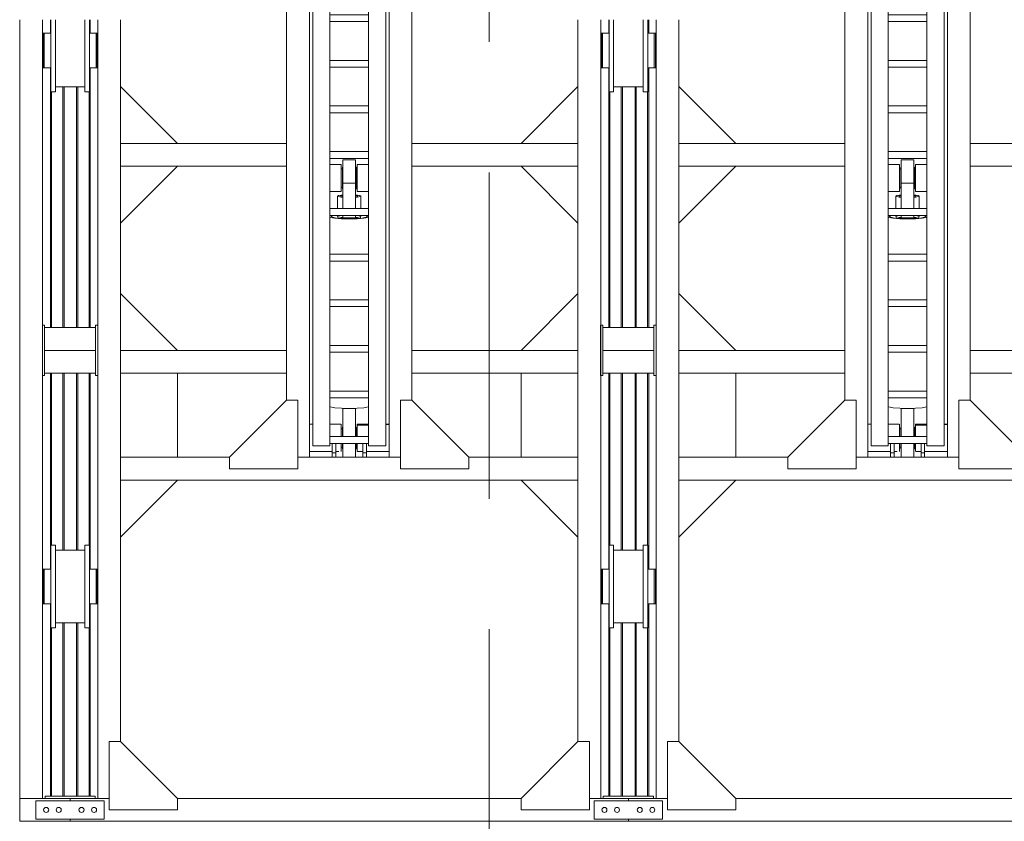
# Model space of a CAD drawing. Header units: millimetres. Extents: x 53746 to 116821, y -810352 to -765802.
# Tile 274 of 347: x 91167 to 95487, y -780717 to -777202. Entities that reach past the tile are written whole.
import ezdxf

# ---------------------------------------------------------------- set-up
doc = ezdxf.new("R2010")
doc.units = ezdxf.units.MM
doc.header["$MEASUREMENT"] = 0
doc.linetypes.add('DGN Style 3', pattern=[2002.806, 1430.575714, -572.230286])
for name, color, linetype, lineweight in [('Main Cradle Rails', 7, 'Continuous', 0), ('Side Cradle Hydraulic Arm Support', 7, 'Continuous', 0), ('Side Cradle Stbd', 7, 'Continuous', 0), ('Side Slip Rails', 7, 'Continuous', 0)]:
    doc.layers.add(name, color=color, linetype=linetype, lineweight=lineweight)

# ---------------------------------------------------------------- blocks, each defined once
blk = doc.blocks.new('*U79')
at = {"layer": 'Side Cradle Hydraulic Arm Support', "color": 7, "linetype": 'Continuous', "lineweight": 0}
for p, q in [((-175, -1059.4), (-175, 1359.5)), ((175, 1359.5), (175, -1059.4)), ((-175, 1202), (-170.2, 1202)), ((-160, 1182), (-169.7, 1182)), ((-160, 1181.8), (-169.7, 1181.8)), ((-169.7, 1181.8), (-160, 1181.8)), ((-160, 1192), (-160, 990.9)), ((-160, 1192), (-85, 1192)), ((-85, 1192), (-85, 990.9)), ((85, 990.9), (85, 1192)), ((85, 1192), (160, 1192)), ((160, 990.9), (160, 1192)), ((169.7, 1182), (160, 1181.9)), ((169.7, 1182), (160, 1182)), ((160, 1169.6), (160, 1169.6)), ((169.7, 1182), (169.7, 1182)), ((170.2, 1202), (175, 1202)), ((160, 1103.7), (160, 1142)), ((-275, 1109.5), (-275, 316.7)), ((-170.8, 1082), (-175, 1082)), ((-169.8, 1082), (-170.7, 1082)), ((-169.7, 1102), (-160, 1102)), ((-160, 1102), (-169.7, 1102)), ((-169.7, 1082), (-169.7, 1086.5)), ((-169.7, 1082), (-169.7, 1082)), ((160, 1102.1), (169.7, 1102.1)), ((169.7, 1102.1), (160, 1102.1)), ((169.7, 1102), (160, 1102)), ((169.7, 1082), (169.7, 1086.5)), ((169.7, 1082), (169.7, 1082)), ((170.7, 1082), (169.8, 1082)), ((175, 1082), (170.8, 1082)), ((275, 316.7), (275, 1109.5)), ((85, 1042), (-85, 1042)), ((-160, 990.9), (-160, -1009.4)), ((-160, 990.9), (-85, 990.9)), ((-85, 990.9), (-85, -1009.4)), ((85, -968.7), (85, 990.9)), ((160, 990.9), (85, 990.9)), ((160, 990.9), (160, -1009.4)), ((-160, 938.1), (-160, 938.1)), ((160, 938.1), (160, 938.1)), ((85, 881.3), (-85, 881.3)), ((-85, 851.3), (85, 851.3)), ((85, 681.3), (-85, 681.3)), ((-85, 651.3), (85, 651.3)), ((85, 481.3), (-85, 481.3)), ((-85, 451.3), (85, 451.3)), ((-1003.6, 316.7), (-275, 316.7)), ((-275, 216.7), (-275, 316.7)), ((-275, 316.7), (-275, 316.7)), ((1003.7, 316.7), (275, 316.7)), ((275, 216.7), (275, 316.7)), ((275, 316.7), (275, 316.7)), ((85, 281.3), (-85, 281.3)), ((-1003.6, 216.7), (-275, 216.7)), ((-275, 216.7), (-275, -809.4)), ((-85, 251.3), (85, 251.3)), ((275, 216.7), (275, 217.1)), ((1003.7, 216.7), (275, 216.7)), ((275, -809.4), (275, 216.7)), ((-35, 205.6), (-30, 205.6)), ((-27.5, 213.2), (-30, 213.2)), ((30, 213.2), (27.5, 213.2)), ((30, 205.6), (35, 205.6)), ((-27.5, 31.3), (-27.5, 142.1)), ((27.5, 142.1), (-27.5, 142.1)), ((27.5, 172.8), (27.5, 142.1)), ((27.5, 142.1), (27.5, 31.3)), ((-35, 106.1), (-85, 106)), ((-35, 106.1), (-35, 107.6)), ((-35, 107.6), (-35, 107.6)), ((-30, 117.9), (-27.5, 117.9)), ((27.5, 117.9), (30, 117.9)), ((35, 125.6), (30, 125.6)), ((-51, 31.3), (-51, 86.2)), ((51, 86.2), (51, 31.3)), ((85, 31.3), (-85, 31.3)), ((-85, 1.3), (85, 1.3)), ((-51, -3.2), (-51, 1.3)), ((-27.5, -9.4), (-27.5, 1.3)), ((27.5, 1.3), (27.5, -9.4)), ((51, 1.3), (51, -3.2)), ((-50, -3.8), (-50, -10.6)), ((-27.5, -9.4), (27.5, -9.4)), ((50, -10.6), (50, -3.8)), ((80, -3.2), (80, -3.2)), ((85, -168.7), (-85, -168.7)), ((-85, -198.7), (85, -198.7)), ((85, -368.7), (-85, -368.7)), ((-85, -398.7), (85, -398.7)), ((85, -568.7), (-85, -568.7)), ((-85, -598.7), (85, -598.7)), ((-275, -690.5), (-275, -690.5)), ((275, -690.5), (275, -690.5)), ((-85, -768.7), (85, -768.7)), ((85, -798.7), (-85, -798.7)), ((27.5, -845.4), (-27.5, -845.4)), ((83.1, -838.7), (85, -837.5)), ((-175, -914.4), (-160, -914.4)), ((-160, -915.8), (-175, -915.4)), ((-160, -919), (-160, -919)), ((-30, -934.4), (-35, -934.4)), ((-30, -934.5), (-35, -934.5)), ((-30, -934.5), (-35, -934.5)), ((-35, -934.5), (-30, -934.5)), ((-35, -934.5), (-30, -934.5)), ((-27.5, -927.1), (-30, -927.1)), ((30, -927.1), (27.5, -927.1)), ((35, -934.4), (30, -934.4)), ((35, -934.5), (30, -934.5)), ((30, -934.5), (35, -934.5)), ((30, -934.5), (35, -934.5)), ((85, -914.4), (37.5, -914.4)), ((175, -914.4), (160, -914.4)), ((160, -919), (160, -919)), ((85, -968.7), (-85, -968.7)), ((85, -968.7), (85, -998.7)), ((-175, -1034.4), (-75, -1034.4)), ((-160, -1009.4), (-85, -1009.4)), ((-85, -998.7), (85, -998.7)), ((-75, -998.7), (-75, -1039.4)), ((-59, -1039.4), (-59, -998.7)), ((-59, -1034.4), (-37.8, -1034.4)), ((-59, -1034.4), (-59, -1034.4)), ((-35.5, -1034.4), (-35, -1034.4)), ((-35, -1014.4), (-30, -1014.4)), ((-35, -1014.4), (-30, -1014.4)), ((-35, -1034.4), (-35, -1029.9)), ((-30, -1014.4), (-30, -1014.4)), ((-30, -1014.4), (-30, -1014.4)), ((-27.5, -1021.8), (-30, -1021.8)), ((30, -1021.8), (27.5, -1021.8)), ((30, -1014.4), (35, -1014.4)), ((35, -1014.4), (30, -1014.4)), ((30, -1014.4), (35, -1014.4)), ((35, -1029.9), (35, -1034.4)), ((35.8, -1034.4), (35, -1034.4)), ((59, -1034.4), (45.8, -1034.4)), ((59, -1039.4), (59, -998.7)), ((75, -998.7), (75, -1039.4)), ((175, -1034.4), (75, -1034.4)), ((85, -1009.4), (85, -998.7)), ((160, -1009.4), (85, -1009.4)), ((-525, -1059.4), (-1003.6, -1059.4)), ((225, -1059.4), (-225, -1059.4)), ((-175, -1059.4), (-175, -1059.4)), ((-75, -1039.4), (-75, -1059.4)), ((-75, -1039.4), (-59, -1039.4)), ((-59, -1059.4), (-75, -1059.4)), ((-59, -1059.4), (-59, -1039.4)), ((59, -1059.4), (59, -1039.4)), ((75, -1039.4), (59, -1039.4)), ((59, -1059.4), (75, -1059.4)), ((59, -1059.4), (59, -1059.4)), ((75, -1039.4), (75, -1059.4)), ((75, -1059.4), (75, -1059.4)), ((1003.7, -1059.4), (525, -1059.4)), ((1003.7, -1159.4), (-1003.6, -1159.4))]:
    blk.add_line(p, q, dxfattribs=at)
at = {"layer": 'Side Cradle Hydraulic Arm Support', "color": 7, "linetype": 'Continuous', "lineweight": 0, "extrusion": (0, 0, -1), "flags": 128}
for points in [[(248.5, 1409.5), (225, 1409.5), (225, 1109.5), (275, 1109.5), (520, 1354.5)], [(-248.5, 1409.5), (-225, 1409.5), (-225, 1109.5), (-275, 1109.5), (-520, 1354.5)], [(160, 1242), (-160, 1242), (-160, 1234.4), (-160, 1212.7), (-160, 1192)], [(160, 1192), (160, 1212.7), (160, 1234.4), (160, 1242)], [(169.8, 1202), (169.7, 1202), (169.7, 1197.4), (169.7, 1184.4), (169.7, 1164.9), (169.7, 1142), (169.7, 1119), (169.7, 1099.5), (169.7, 1086.5)], [(-169.7, 1086.5), (-169.7, 1099.5), (-169.7, 1119), (-169.7, 1142), (-169.7, 1164.9), (-169.7, 1184.4), (-169.7, 1197.4), (-169.7, 1202), (-169.8, 1202)], [(85, 225.1), (35, 225), (35, 217.5), (35, 202), (35, 181), (35, 157.6), (35, 135.5), (35, 117.9), (35, 113.6), (35, 107.6), (85, 106.6)], [(27.5, 142.1), (27.5, 172.8), (27.5, 202.4), (27.5, 226.5), (27.5, 241.6), (27.5, 245.4), (-27.5, 245.4), (-27.5, 241.6), (-27.5, 226.5), (-27.5, 202.4), (-27.5, 172.8)], [(-35, 107.6), (-35, 107.6), (-35, 117.9), (-35, 135.5), (-35, 157.6), (-35, 181), (-35, 202), (-35, 217.5), (-35, 225), (-85, 225)], [(30, 117.9), (30, 119.4), (30, 127.9), (30, 142.1), (30, 160), (30, 178.6), (30, 195.3), (30, 207.5), (30, 213.2), (30, 213.2)], [(-30, 117.9), (-30, 119.4), (-30, 127.9), (-30, 142.1), (-30, 160), (-30, 178.6), (-30, 195.3), (-30, 207.5), (-30, 213.2), (-30, 213.2)], [(27.5, 91.2), (36.1, 90.5), (47.1, 88.5), (51, 86.2), (47.1, 83.8), (36.1, 81.8), (27.5, 81.1)], [(38, 86.2), (35.1, 87.9), (27.5, 89.3)], [(-51, 86.2), (-47.1, 88.5), (-36.1, 90.5), (-27.5, 91.2)], [(-27.5, 89.3), (-35.1, 87.9), (-38, 86.2), (-35.1, 84.4), (-27.5, 83)], [(-85, 106.6), (-35, 107.6), (-35, 106.1), (-85, 106.1)], [(27.5, 83), (35.1, 84.4), (38, 86.2)], [(-27.5, 81.1), (-36.1, 81.8), (-47.1, 83.8), (-51, 86.2)], [(81.4, 1.3), (83.1, 1), (85, -0.2)], [(69.6, 1.3), (73.9, 0.5), (80, -3.2)], [(-80, -3.2), (-73.9, 0.5), (-69.6, 1.3)], [(-85, -0.2), (-83.1, 1), (-81.4, 1.3)], [(85, -6.3), (83.1, -7.4), (63.6, -10.9), (34.4, -13.3), (0, -14.1), (-34.4, -13.3), (-63.6, -10.9), (-83.1, -7.4), (-85, -6.2)], [(80, -3.2), (80, -3.2), (73.9, -6.9), (56.6, -10.1), (30.6, -12.2), (0, -12.9), (-30.6, -12.2), (-56.6, -10.1), (-73.9, -6.9), (-80, -3.2)], [(51, -3.2), (51, -3.2), (47.1, -5.6), (36.1, -7.6), (27.5, -8.3)], [(-27.5, -8.3), (-36.1, -7.6), (-47.1, -5.6), (-51, -3.2)], [(-275, -690.5), (-275, -690.5), (-275, -690.5)], [(525, -1109.4), (225, -1109.4), (225, -809.4), (275, -809.4), (525, -1059.4), (525, -1109.4)], [(-525, -1109.4), (-225, -1109.4), (-225, -809.4), (-275, -809.4), (-525, -1059.4), (-525, -1109.4)], [(85, -837.5), (83.1, -838.7), (63.6, -842.2), (34.4, -844.6), (0, -845.4), (-34.4, -844.6), (-63.6, -842.2), (-83.1, -838.7)], [(27.5, -844.8), (27.5, -845.4), (27.5, -968.7)], [(-27.5, -844.8), (-27.5, -844.8), (0, -845.4), (27.5, -844.8), (27.5, -844.8)], [(-27.5, -844.8), (-27.5, -845.4), (-27.5, -968.7)], [(175, -914.4), (175, -914.4), (175, -914.4)], [(85, -914.4), (35, -914.4), (35, -919), (85, -917.7)], [(85, -917.7), (35, -919), (35, -932), (35, -951.5), (35, -968.7)], [(30, -968.7), (30, -963.4), (30, -946.4), (30, -933.6), (30, -927.1), (30, -927.1)], [(-30, -968.7), (-30, -963.4), (-30, -946.4), (-30, -933.6), (-30, -927.1), (-30, -927.1)], [(-35.5, -914.4), (-35, -914.4), (-35, -919), (-35, -932), (-35, -951.5), (-35, -968.7)], [(35, -998.7), (35, -1016.9), (35, -1029.9)], [(30, -1021.8), (30, -1021.2), (30, -1013.4), (30, -999.7), (30, -998.7)], [(27.5, -998.7), (27.5, -1018.7), (27.5, -1045.3), (27.5, -1059.4)], [(-27.5, -998.7), (-27.5, -1018.7), (-27.5, -1045.3), (-27.5, -1059.4)], [(-30, -1021.8), (-30, -1021.2), (-30, -1013.4), (-30, -999.7), (-30, -998.7)], [(-35, -998.7), (-35, -1016.9), (-35, -1029.9)], [(-75, -1030.9), (-75, -1030.9), (-75, -1030.9)]]:
    blk.add_lwpolyline(points, dxfattribs=at)
at = {"layer": 'Side Cradle Stbd', "color": 7, "linetype": 'Continuous', "lineweight": 0}
for p, q in [((-1003.6, 566.7), (-753.6, 316.7)), ((1003.7, 566.7), (753.7, 316.7)), ((-1003.6, -33.3), (-753.6, 216.7)), ((1003.7, -33.3), (753.7, 216.7)), ((-1003.6, -340.5), (-753.6, -590.5)), ((1003.7, -340.5), (753.7, -590.5)), ((-1003.6, -590.5), (-275, -590.5)), ((275, -590.5), (1003.7, -590.5)), ((-275, -690.5), (-1003.6, -690.5)), ((-753.6, -1059.4), (-753.6, -690.5)), ((1003.7, -690.5), (275, -690.5)), ((753.7, -1059.4), (753.7, -690.5)), ((-1003.6, -1409.4), (-753.6, -1159.4)), ((1003.7, -1409.4), (753.7, -1159.4))]:
    blk.add_line(p, q, dxfattribs=at)
blk = doc.blocks.new('*U80')
at = {"layer": 'Side Cradle Hydraulic Arm Support', "color": 7, "linetype": 'Continuous', "lineweight": 0}
for p, q in [((-175, -1059.4), (-175, 1359.5)), ((175, 1359.5), (175, -1059.4)), ((-175, 1202), (-170.2, 1202)), ((-160, 1182), (-169.7, 1182)), ((-160, 1181.8), (-169.7, 1181.8)), ((-169.7, 1181.8), (-160, 1181.8)), ((-160, 1192), (-160, 990.9)), ((-160, 1192), (-85, 1192)), ((-85, 1192), (-85, 990.9)), ((85, 990.9), (85, 1192)), ((85, 1192), (160, 1192)), ((160, 990.9), (160, 1192)), ((169.7, 1182), (160, 1181.9)), ((169.7, 1182), (160, 1182)), ((160, 1169.6), (160, 1169.6)), ((169.7, 1182), (169.7, 1182)), ((170.2, 1202), (175, 1202)), ((160, 1103.7), (160, 1142)), ((-275, 1109.5), (-275, 316.7)), ((-170.8, 1082), (-175, 1082)), ((-169.8, 1082), (-170.7, 1082)), ((-169.7, 1102), (-160, 1102)), ((-160, 1102), (-169.7, 1102)), ((-169.7, 1082), (-169.7, 1086.5)), ((-169.7, 1082), (-169.7, 1082)), ((160, 1102.1), (169.7, 1102.1)), ((169.7, 1102.1), (160, 1102.1)), ((169.7, 1102), (160, 1102)), ((169.7, 1082), (169.7, 1086.5)), ((169.7, 1082), (169.7, 1082)), ((170.7, 1082), (169.8, 1082)), ((175, 1082), (170.8, 1082)), ((275, 316.7), (275, 1109.5)), ((85, 1042), (-85, 1042)), ((-160, 990.9), (-160, -1009.4)), ((-160, 990.9), (-85, 990.9)), ((-85, 990.9), (-85, -1009.4)), ((85, -968.7), (85, 990.9)), ((160, 990.9), (85, 990.9)), ((160, 990.9), (160, -1009.4)), ((-160, 938.1), (-160, 938.1)), ((160, 938.1), (160, 938.1)), ((85, 881.3), (-85, 881.3)), ((-85, 851.3), (85, 851.3)), ((85, 681.3), (-85, 681.3)), ((-85, 651.3), (85, 651.3)), ((85, 481.3), (-85, 481.3)), ((-85, 451.3), (85, 451.3)), ((-1003.6, 316.7), (-275, 316.7)), ((-275, 216.7), (-275, 316.7)), ((-275, 316.7), (-275, 316.7)), ((1003.7, 316.7), (275, 316.7)), ((275, 216.7), (275, 316.7)), ((275, 316.7), (275, 316.7)), ((85, 281.3), (-85, 281.3)), ((-1003.6, 216.7), (-275, 216.7)), ((-275, 216.7), (-275, -809.4)), ((-85, 251.3), (85, 251.3)), ((275, 216.7), (275, 217.1)), ((1003.7, 216.7), (275, 216.7)), ((275, -809.4), (275, 216.7)), ((-35, 205.6), (-30, 205.6)), ((-27.5, 213.2), (-30, 213.2)), ((30, 213.2), (27.5, 213.2)), ((30, 205.6), (35, 205.6)), ((-27.5, 31.3), (-27.5, 142.1)), ((27.5, 142.1), (-27.5, 142.1)), ((27.5, 172.8), (27.5, 142.1)), ((27.5, 142.1), (27.5, 31.3)), ((-35, 106.1), (-85, 106)), ((-35, 106.1), (-35, 107.6)), ((-35, 107.6), (-35, 107.6)), ((-30, 117.9), (-27.5, 117.9)), ((27.5, 117.9), (30, 117.9)), ((35, 125.6), (30, 125.6)), ((-51, 31.3), (-51, 86.2)), ((51, 86.2), (51, 31.3)), ((85, 31.3), (-85, 31.3)), ((-85, 1.3), (85, 1.3)), ((-51, -3.2), (-51, 1.3)), ((-27.5, -9.4), (-27.5, 1.3)), ((27.5, 1.3), (27.5, -9.4)), ((51, 1.3), (51, -3.2)), ((-50, -3.8), (-50, -10.6)), ((-27.5, -9.4), (27.5, -9.4)), ((50, -10.6), (50, -3.8)), ((80, -3.2), (80, -3.2)), ((85, -168.7), (-85, -168.7)), ((-85, -198.7), (85, -198.7)), ((85, -368.7), (-85, -368.7)), ((-85, -398.7), (85, -398.7)), ((85, -568.7), (-85, -568.7)), ((-85, -598.7), (85, -598.7)), ((-275, -690.5), (-275, -690.5)), ((275, -690.5), (275, -690.5)), ((-85, -768.7), (85, -768.7)), ((85, -798.7), (-85, -798.7)), ((27.5, -845.4), (-27.5, -845.4)), ((83.1, -838.7), (85, -837.5)), ((-175, -914.4), (-160, -914.4)), ((-160, -915.8), (-175, -915.4)), ((-160, -919), (-160, -919)), ((-30, -934.4), (-35, -934.4)), ((-30, -934.5), (-35, -934.5)), ((-30, -934.5), (-35, -934.5)), ((-35, -934.5), (-30, -934.5)), ((-35, -934.5), (-30, -934.5)), ((-27.5, -927.1), (-30, -927.1)), ((30, -927.1), (27.5, -927.1)), ((35, -934.4), (30, -934.4)), ((35, -934.5), (30, -934.5)), ((30, -934.5), (35, -934.5)), ((30, -934.5), (35, -934.5)), ((85, -914.4), (37.5, -914.4)), ((175, -914.4), (160, -914.4)), ((160, -919), (160, -919)), ((85, -968.7), (-85, -968.7)), ((85, -968.7), (85, -998.7)), ((-175, -1034.4), (-75, -1034.4)), ((-160, -1009.4), (-85, -1009.4)), ((-85, -998.7), (85, -998.7)), ((-75, -998.7), (-75, -1039.4)), ((-59, -1039.4), (-59, -998.7)), ((-59, -1034.4), (-37.8, -1034.4)), ((-59, -1034.4), (-59, -1034.4)), ((-35.5, -1034.4), (-35, -1034.4)), ((-35, -1014.4), (-30, -1014.4)), ((-35, -1014.4), (-30, -1014.4)), ((-35, -1034.4), (-35, -1029.9)), ((-30, -1014.4), (-30, -1014.4)), ((-30, -1014.4), (-30, -1014.4)), ((-27.5, -1021.8), (-30, -1021.8)), ((30, -1021.8), (27.5, -1021.8)), ((30, -1014.4), (35, -1014.4)), ((35, -1014.4), (30, -1014.4)), ((30, -1014.4), (35, -1014.4)), ((35, -1029.9), (35, -1034.4)), ((35.8, -1034.4), (35, -1034.4)), ((59, -1034.4), (45.8, -1034.4)), ((59, -1039.4), (59, -998.7)), ((75, -998.7), (75, -1039.4)), ((175, -1034.4), (75, -1034.4)), ((85, -1009.4), (85, -998.7)), ((160, -1009.4), (85, -1009.4)), ((-525, -1059.4), (-1003.6, -1059.4)), ((225, -1059.4), (-225, -1059.4)), ((-175, -1059.4), (-175, -1059.4)), ((-75, -1039.4), (-75, -1059.4)), ((-75, -1039.4), (-59, -1039.4)), ((-59, -1059.4), (-75, -1059.4)), ((-59, -1059.4), (-59, -1039.4)), ((59, -1059.4), (59, -1039.4)), ((75, -1039.4), (59, -1039.4)), ((59, -1059.4), (75, -1059.4)), ((59, -1059.4), (59, -1059.4)), ((75, -1039.4), (75, -1059.4)), ((75, -1059.4), (75, -1059.4)), ((1003.7, -1059.4), (525, -1059.4)), ((1003.7, -1159.4), (-1003.6, -1159.4))]:
    blk.add_line(p, q, dxfattribs=at)
at = {"layer": 'Side Cradle Hydraulic Arm Support', "color": 7, "linetype": 'Continuous', "lineweight": 0, "extrusion": (0, 0, -1), "flags": 128}
for points in [[(248.5, 1409.5), (225, 1409.5), (225, 1109.5), (275, 1109.5), (520, 1354.5)], [(-248.5, 1409.5), (-225, 1409.5), (-225, 1109.5), (-275, 1109.5), (-520, 1354.5)], [(160, 1242), (-160, 1242), (-160, 1234.4), (-160, 1212.7), (-160, 1192)], [(160, 1192), (160, 1212.7), (160, 1234.4), (160, 1242)], [(169.8, 1202), (169.7, 1202), (169.7, 1197.4), (169.7, 1184.4), (169.7, 1164.9), (169.7, 1142), (169.7, 1119), (169.7, 1099.5), (169.7, 1086.5)], [(-169.7, 1086.5), (-169.7, 1099.5), (-169.7, 1119), (-169.7, 1142), (-169.7, 1164.9), (-169.7, 1184.4), (-169.7, 1197.4), (-169.7, 1202), (-169.8, 1202)], [(85, 225.1), (35, 225), (35, 217.5), (35, 202), (35, 181), (35, 157.6), (35, 135.5), (35, 117.9), (35, 113.6), (35, 107.6), (85, 106.6)], [(27.5, 142.1), (27.5, 172.8), (27.5, 202.4), (27.5, 226.5), (27.5, 241.6), (27.5, 245.4), (-27.5, 245.4), (-27.5, 241.6), (-27.5, 226.5), (-27.5, 202.4), (-27.5, 172.8)], [(-35, 107.6), (-35, 107.6), (-35, 117.9), (-35, 135.5), (-35, 157.6), (-35, 181), (-35, 202), (-35, 217.5), (-35, 225), (-85, 225)], [(30, 117.9), (30, 119.4), (30, 127.9), (30, 142.1), (30, 160), (30, 178.6), (30, 195.3), (30, 207.5), (30, 213.2), (30, 213.2)], [(-30, 117.9), (-30, 119.4), (-30, 127.9), (-30, 142.1), (-30, 160), (-30, 178.6), (-30, 195.3), (-30, 207.5), (-30, 213.2), (-30, 213.2)], [(27.5, 91.2), (36.1, 90.5), (47.1, 88.5), (51, 86.2), (47.1, 83.8), (36.1, 81.8), (27.5, 81.1)], [(38, 86.2), (35.1, 87.9), (27.5, 89.3)], [(-51, 86.2), (-47.1, 88.5), (-36.1, 90.5), (-27.5, 91.2)], [(-27.5, 89.3), (-35.1, 87.9), (-38, 86.2), (-35.1, 84.4), (-27.5, 83)], [(-85, 106.6), (-35, 107.6), (-35, 106.1), (-85, 106.1)], [(27.5, 83), (35.1, 84.4), (38, 86.2)], [(-27.5, 81.1), (-36.1, 81.8), (-47.1, 83.8), (-51, 86.2)], [(81.4, 1.3), (83.1, 1), (85, -0.2)], [(69.6, 1.3), (73.9, 0.5), (80, -3.2)], [(-80, -3.2), (-73.9, 0.5), (-69.6, 1.3)], [(-85, -0.2), (-83.1, 1), (-81.4, 1.3)], [(85, -6.3), (83.1, -7.4), (63.6, -10.9), (34.4, -13.3), (0, -14.1), (-34.4, -13.3), (-63.6, -10.9), (-83.1, -7.4), (-85, -6.2)], [(80, -3.2), (80, -3.2), (73.9, -6.9), (56.6, -10.1), (30.6, -12.2), (0, -12.9), (-30.6, -12.2), (-56.6, -10.1), (-73.9, -6.9), (-80, -3.2)], [(51, -3.2), (51, -3.2), (47.1, -5.6), (36.1, -7.6), (27.5, -8.3)], [(-27.5, -8.3), (-36.1, -7.6), (-47.1, -5.6), (-51, -3.2)], [(-275, -690.5), (-275, -690.5), (-275, -690.5)], [(525, -1109.4), (225, -1109.4), (225, -809.4), (275, -809.4), (525, -1059.4), (525, -1109.4)], [(-525, -1109.4), (-225, -1109.4), (-225, -809.4), (-275, -809.4), (-525, -1059.4), (-525, -1109.4)], [(85, -837.5), (83.1, -838.7), (63.6, -842.2), (34.4, -844.6), (0, -845.4), (-34.4, -844.6), (-63.6, -842.2), (-83.1, -838.7)], [(27.5, -844.8), (27.5, -845.4), (27.5, -968.7)], [(-27.5, -844.8), (-27.5, -844.8), (0, -845.4), (27.5, -844.8), (27.5, -844.8)], [(-27.5, -844.8), (-27.5, -845.4), (-27.5, -968.7)], [(175, -914.4), (175, -914.4), (175, -914.4)], [(85, -914.4), (35, -914.4), (35, -919), (85, -917.7)], [(85, -917.7), (35, -919), (35, -932), (35, -951.5), (35, -968.7)], [(30, -968.7), (30, -963.4), (30, -946.4), (30, -933.6), (30, -927.1), (30, -927.1)], [(-30, -968.7), (-30, -963.4), (-30, -946.4), (-30, -933.6), (-30, -927.1), (-30, -927.1)], [(-35.5, -914.4), (-35, -914.4), (-35, -919), (-35, -932), (-35, -951.5), (-35, -968.7)], [(35, -998.7), (35, -1016.9), (35, -1029.9)], [(30, -1021.8), (30, -1021.2), (30, -1013.4), (30, -999.7), (30, -998.7)], [(27.5, -998.7), (27.5, -1018.7), (27.5, -1045.3), (27.5, -1059.4)], [(-27.5, -998.7), (-27.5, -1018.7), (-27.5, -1045.3), (-27.5, -1059.4)], [(-30, -1021.8), (-30, -1021.2), (-30, -1013.4), (-30, -999.7), (-30, -998.7)], [(-35, -998.7), (-35, -1016.9), (-35, -1029.9)], [(-75, -1030.9), (-75, -1030.9), (-75, -1030.9)]]:
    blk.add_lwpolyline(points, dxfattribs=at)
at = {"layer": 'Side Cradle Stbd', "color": 7, "linetype": 'Continuous', "lineweight": 0}
for p, q in [((-1003.6, 566.7), (-753.6, 316.7)), ((1003.7, 566.7), (753.7, 316.7)), ((-1003.6, -33.3), (-753.6, 216.7)), ((1003.7, -33.3), (753.7, 216.7)), ((-1003.6, -340.5), (-753.6, -590.5)), ((1003.7, -340.5), (753.7, -590.5)), ((-1003.6, -590.5), (-275, -590.5)), ((275, -590.5), (1003.7, -590.5)), ((-275, -690.5), (-1003.6, -690.5)), ((-753.6, -1059.4), (-753.6, -690.5)), ((1003.7, -690.5), (275, -690.5)), ((753.7, -1059.4), (753.7, -690.5)), ((-1003.6, -1409.4), (-753.6, -1159.4)), ((1003.7, -1409.4), (753.7, -1159.4))]:
    blk.add_line(p, q, dxfattribs=at)
blk = doc.blocks.new('*U57')
at = {"color": 7, "linetype": 'DGN Style 3', "lineweight": 13}
blk.add_line((7943.4, 16213.2), (7943.4, -4026.1), dxfattribs=at)
at = {"layer": 'Side Cradle Stbd', "color": 7, "linetype": 'Continuous', "lineweight": 0}
for p, q in [((5883.5, 10874.5), (5883.5, 7459.6)), ((5983.5, 10874.5), (5983.5, 7459.6)), ((6225.9, 7459.6), (6225.9, 10874.5)), ((6325.9, 9674.5), (6325.9, 10874.5)), ((8333.2, 10874.5), (8333.2, 9674.5)), ((8433.2, 10874.5), (8433.2, 7459.6)), ((8675.7, 9534.5), (8675.7, 10874.5)), ((8775.7, 8605.6), (8775.7, 10874.5)), ((6190, 10809.9), (6190, 10810.6)), ((6190, 10795.4), (6190, 10808.8)), ((8639.7, 10809.9), (8639.7, 10810.6)), ((8639.7, 10795.4), (8639.7, 10808.8)), ((5983.5, 10779.5), (5986.5, 10779.5)), ((6190, 10793.3), (6190, 10795.4)), ((6190, 10768.6), (6190, 10771.7)), ((6223.5, 10779.5), (6225.9, 10779.5)), ((8433.2, 10779.5), (8436.2, 10779.5)), ((8639.7, 10793.3), (8639.7, 10795.4)), ((8639.7, 10768.6), (8639.7, 10771.7)), ((8673.2, 10779.5), (8675.7, 10779.5)), ((6020, 10670.1), (6020, 10739.5)), ((6170, 10670.1), (6170, 10739.5)), ((8469.7, 10670.1), (8469.7, 10739.5)), ((8619.7, 10670.1), (8619.7, 10739.5)), ((8639.7, 10714), (8639.7, 10739.5)), ((5986.5, 10699.5), (5983.5, 10699.5)), ((5986.5, 10685.6), (5986.5, 10669.1)), ((6218.5, 10685.6), (6218.5, 10669.1)), ((6223.5, 10702.5), (6223.5, 10699.5)), ((6225.9, 10699.5), (6223.5, 10699.5)), ((8436.2, 10699.5), (8433.2, 10699.5)), ((8436.2, 10685.6), (8436.2, 10669.1)), ((8639.7, 10710.3), (8639.7, 10714)), ((8668.2, 10685.6), (8668.2, 10669.1)), ((8673.2, 10702.5), (8673.2, 10699.5)), ((8675.7, 10699.5), (8673.2, 10699.5)), ((5986.5, 10663.3), (5986.5, 10669.1)), ((6190, 10669.1), (6190, 10663.3)), ((6218.5, 10663.3), (6218.5, 10669.1)), ((8436.2, 10663.3), (8436.2, 10669.1)), ((8639.7, 10669.1), (8639.7, 10663.3)), ((8668.2, 10663.3), (8668.2, 10669.1)), ((6170, 10580.5), (6040, 10580.5)), ((6040, 10558.3), (6040, 10572.1)), ((6190, 10558.3), (6190, 10572.1)), ((8619.7, 10580.5), (8489.7, 10580.5)), ((8489.7, 10558.3), (8489.7, 10572.1)), ((8639.7, 10558.3), (8639.7, 10572.1)), ((6325.9, 7709.6), (6325.9, 9674.5)), ((8333.2, 9674.5), (8333.2, 7709.6)), ((5982.9, 9534.5), (5982.9, 9484.5)), ((5992.9, 9534.5), (5982.9, 9534.5)), ((5992.9, 9524.5), (5992.9, 9534.5)), ((5992.9, 9524.5), (6215.9, 9524.5)), ((5992.9, 9524.5), (5992.9, 9424.5)), ((6215.9, 9534.5), (6215.9, 9524.5)), ((6225.9, 9534.5), (6215.9, 9534.5)), ((6215.9, 9424.5), (6215.9, 9524.5)), ((8432.7, 9534.5), (8432.7, 9484.5)), ((8442.7, 9534.5), (8432.7, 9534.5)), ((8442.7, 9524.5), (8442.7, 9534.5)), ((8442.7, 9524.5), (8665.7, 9524.5)), ((8442.7, 9524.5), (8442.7, 9424.5)), ((8665.7, 9534.5), (8665.7, 9524.5)), ((8675.7, 9534.5), (8665.7, 9534.5)), ((8665.7, 9424.5), (8665.7, 9524.5)), ((8675.7, 9484.5), (8675.7, 9534.5)), ((5992.9, 9324.5), (5992.9, 9424.5)), ((5992.9, 9424.5), (6215.9, 9424.5)), ((6215.9, 9424.5), (6215.9, 9324.5)), ((8442.7, 9324.5), (8442.7, 9424.5)), ((8442.7, 9424.5), (8665.7, 9424.5)), ((8665.7, 9424.5), (8665.7, 9324.5)), ((5982.9, 9314.5), (5992.9, 9314.5)), ((5992.9, 9324.5), (6215.9, 9324.5)), ((5992.9, 9324.5), (5992.9, 9314.5)), ((6215.9, 9314.5), (6215.9, 9324.5)), ((6215.9, 9314.5), (6225.9, 9314.5)), ((8432.7, 9314.5), (8442.7, 9314.5)), ((8442.7, 9324.5), (8665.7, 9324.5)), ((8442.7, 9324.5), (8442.7, 9314.5)), ((8665.7, 9314.5), (8665.7, 9324.5)), ((8665.7, 9314.5), (8675.7, 9314.5)), ((8675.7, 7459.6), (8675.7, 9314.5)), ((8775.7, 7709.6), (8775.7, 8605.6)), ((6040, 8548.5), (6170, 8548.5)), ((8489.7, 8548.5), (8619.7, 8548.5)), ((5983.5, 8429.5), (5986.5, 8429.5)), ((6020, 8458.8), (6020, 8389.5)), ((6190, 8459.9), (6190, 8460.6)), ((6190, 8445.4), (6190, 8458.8)), ((6190, 8443.3), (6190, 8445.4)), ((6223.5, 8429.5), (6225.9, 8429.5)), ((6223.5, 8426.4), (6223.5, 8426.9)), ((8433.2, 8429.5), (8436.2, 8429.5)), ((8673.2, 8429.5), (8675.7, 8429.5)), ((8673.2, 8426.4), (8673.2, 8426.9)), ((6020, 8320.1), (6020, 8389.5)), ((6170, 8320.1), (6170, 8389.5)), ((6190, 8418.6), (6190, 8421.7)), ((6223.5, 8418.6), (6223.5, 8418.9)), ((6223.5, 8418), (6223.5, 8418.6)), ((6223.5, 8418), (6223.5, 8418)), ((6223.5, 8417.7), (6223.5, 8418)), ((6223.5, 8404.8), (6223.5, 8406.2)), ((8469.7, 8320.1), (8469.7, 8389.5)), ((8619.7, 8320.1), (8619.7, 8389.5)), ((8668.2, 8389.5), (8668.2, 8418.6)), ((8673.2, 8418.6), (8673.2, 8418.9)), ((8673.2, 8418), (8673.2, 8418.6)), ((8673.2, 8418), (8673.2, 8418)), ((8673.2, 8417.7), (8673.2, 8418)), ((8673.2, 8404.8), (8673.2, 8406.2)), ((5986.5, 8349.5), (5983.5, 8349.5)), ((6223.5, 8361.1), (6223.5, 8361.2)), ((6223.5, 8360.9), (6223.5, 8361.1)), ((6223.5, 8360.3), (6223.5, 8360.9)), ((6223.5, 8354.1), (6223.5, 8360.3)), ((6223.5, 8352.5), (6223.5, 8354.1)), ((6223.5, 8352.5), (6223.5, 8349.5)), ((6225.9, 8349.5), (6223.5, 8349.5)), ((8436.2, 8349.5), (8433.2, 8349.5)), ((8673.2, 8361.1), (8673.2, 8361.2)), ((8673.2, 8360.9), (8673.2, 8361.1)), ((8673.2, 8360.3), (8673.2, 8360.9)), ((8673.2, 8354.1), (8673.2, 8360.3)), ((8673.2, 8352.5), (8673.2, 8354.1)), ((8673.2, 8352.5), (8673.2, 8349.5)), ((8675.7, 8349.5), (8673.2, 8349.5)), ((5986.5, 8335.6), (5986.5, 8319.1)), ((5986.5, 8313.3), (5986.5, 8319.1)), ((6190, 8319.1), (6190, 8313.3)), ((6218.5, 8335.6), (6218.5, 8319.1)), ((6218.5, 8313.3), (6218.5, 8319.1)), ((8436.2, 8335.6), (8436.2, 8319.1)), ((8436.2, 8313.3), (8436.2, 8319.1)), ((8639.7, 8319.1), (8639.7, 8313.3)), ((8668.2, 8335.6), (8668.2, 8319.1)), ((8668.2, 8313.3), (8668.2, 8319.1)), ((6170, 8230.5), (6040, 8230.5)), ((6040, 8208.3), (6040, 8222.1)), ((6190, 8208.3), (6190, 8222.1)), ((8619.7, 8230.5), (8489.7, 8230.5)), ((8489.7, 8208.3), (8489.7, 8222.1)), ((8639.7, 8208.3), (8639.7, 8222.1)), ((5883.5, 7359.6), (5883.5, 7459.6)), ((5954.7, 7449.6), (6254.7, 7449.6)), ((5954.7, 7369.6), (5954.7, 7449.6)), ((5983.5, 7459.6), (6104.7, 7459.6)), ((5994.7, 7469.6), (5994.7, 7459.6)), ((6104.7, 7459.6), (6275.9, 7459.6)), ((6214.7, 7469.6), (6190.2, 7469.6)), ((6214.7, 7469.6), (6214.7, 7459.6)), ((6254.7, 7449.6), (6254.7, 7369.6)), ((6575.9, 7459.6), (8083.2, 7459.6)), ((8383.2, 7459.6), (8554.4, 7459.6)), ((8404.4, 7449.6), (8704.4, 7449.6)), ((8404.4, 7369.6), (8404.4, 7449.6)), ((8444.4, 7469.6), (8444.4, 7459.6)), ((8554.4, 7459.6), (8725.7, 7459.6)), ((8664.4, 7469.6), (8639.9, 7469.6)), ((8664.4, 7469.6), (8664.4, 7459.6)), ((8704.4, 7449.6), (8704.4, 7369.6)), ((9025.7, 7459.6), (10532.9, 7459.6)), ((5995.5, 7419.8), (5991.9, 7417.4)), ((6044.6, 7405.4), (6043.7, 7409.6)), ((6150.5, 7399.4), (6154.7, 7398.6)), ((6198.7, 7409.6), (6199.6, 7405.4)), ((8445.2, 7419.8), (8441.7, 7417.4)), ((8494.3, 7405.4), (8493.4, 7409.6)), ((8600.2, 7399.4), (8604.4, 7398.6)), ((8648.4, 7409.6), (8649.3, 7405.4)), ((5883.5, 7359.6), (6104.7, 7359.6)), ((6254.7, 7369.6), (5954.7, 7369.6)), ((6104.7, 7359.6), (8554.4, 7359.6)), ((8704.4, 7369.6), (8404.4, 7369.6)), ((8554.4, 7359.6), (11004.2, 7359.6))]:
    blk.add_line(p, q, dxfattribs=at)
at = {"layer": 'Side Cradle Stbd', "color": 7, "linetype": 'Continuous', "lineweight": 0, "flags": 128}
for points in [[(6020, 10874.5), (6020, 10867.6), (6020, 10808.8), (6020, 10739.5)], [(6040, 10874.5), (6040, 10867.6), (6040, 10808.8), (6040, 10739.5), (6040, 10670.1), (6040, 10611.3), (6040, 10572.1)], [(6170, 10874.5), (6170, 10867.6), (6170, 10808.8), (6170, 10739.5)], [(6190, 10874.5), (6190, 10867.6), (6190, 10808.8), (6190, 10739.5), (6190, 10670.1), (6190, 10611.3), (6190, 10572.1)], [(8469.7, 10874.5), (8469.7, 10867.6), (8469.7, 10808.8), (8469.7, 10739.5)], [(8489.7, 10874.5), (8489.7, 10867.6), (8489.7, 10808.8), (8489.7, 10739.5)], [(8619.7, 10874.5), (8619.7, 10867.6), (8619.7, 10808.8), (8619.7, 10739.5)], [(8639.7, 10874.5), (8639.7, 10867.6), (8639.7, 10808.8), (8639.7, 10739.5), (8639.7, 10670.1), (8639.7, 10611.3), (8639.7, 10572.1)], [(5991.5, 10809.9), (5991.5, 10809.9), (5991.5, 10815.7), (5986.5, 10815.7), (5986.5, 10815.7)], [(5986.5, 10685.6), (5986.5, 10710.3), (5986.5, 10739.5), (5986.5, 10768.6), (5986.5, 10793.3), (5986.5, 10809.9), (5986.5, 10815.7)], [(6020, 10815.7), (5991.5, 10815.7), (5991.5, 10815.7)], [(5991.5, 10739.5), (5991.5, 10739.5), (5991.5, 10768.6), (5991.5, 10793.3), (5991.5, 10809.9), (5991.5, 10815.7)], [(6218.5, 10793.3), (6218.5, 10793.3), (6218.5, 10809.9), (6218.5, 10815.7), (6190, 10815.7)], [(6190, 10810.6), (6190, 10815.7), (6190, 10815.7)], [(6190, 10808.8), (6190, 10809.9), (6190, 10809.9)], [(6218.5, 10663.3), (6218.5, 10663.3), (6223.5, 10663.3), (6223.5, 10669.1), (6223.5, 10685.6), (6223.5, 10710.3), (6223.5, 10739.5), (6223.5, 10768.6), (6223.5, 10793.3), (6223.5, 10809.9), (6223.5, 10815.7), (6218.5, 10815.7), (6218.5, 10815.7)], [(6218.5, 10793.3), (6218.5, 10793.3), (6218.5, 10809.9), (6218.5, 10809.9)], [(8441.2, 10815.7), (8441.2, 10815.7), (8436.2, 10815.7), (8436.2, 10815.7)], [(8436.2, 10685.6), (8436.2, 10710.3), (8436.2, 10739.5), (8436.2, 10768.6), (8436.2, 10793.3), (8436.2, 10809.9), (8436.2, 10815.7)], [(8469.7, 10815.7), (8441.2, 10815.7), (8441.2, 10815.7)], [(8441.2, 10793.3), (8441.2, 10793.3), (8441.2, 10809.9), (8441.2, 10815.7)], [(8668.2, 10793.3), (8668.2, 10793.3), (8668.2, 10809.9), (8668.2, 10815.7), (8639.7, 10815.7)], [(8639.7, 10810.6), (8639.7, 10815.7), (8639.7, 10815.7)], [(8639.7, 10808.8), (8639.7, 10809.9), (8639.7, 10809.9)], [(8668.2, 10663.3), (8668.2, 10663.3), (8673.2, 10663.3), (8673.2, 10669.1), (8673.2, 10685.6), (8673.2, 10710.3), (8673.2, 10739.5), (8673.2, 10768.6), (8673.2, 10793.3), (8673.2, 10809.9), (8673.2, 10815.7), (8668.2, 10815.7), (8668.2, 10815.7)], [(6190, 10771.7), (6190, 10793.3), (6190, 10793.3)], [(6218.5, 10739.5), (6218.5, 10768.6), (6218.5, 10793.3)], [(6218.5, 10739.5), (6218.5, 10768.6), (6218.5, 10768.6)], [(6223.5, 10779.5), (6223.5, 10779.5), (6223.5, 10776.9), (6223.5, 10776.4), (6223.5, 10776.4), (6223.5, 10776.4), (6223.5, 10768.9), (6223.5, 10768.6)], [(6223.5, 10768.6), (6223.5, 10768), (6223.5, 10768), (6223.5, 10767.7), (6223.5, 10767.7)], [(6223.5, 10767.7), (6223.5, 10767.7), (6223.5, 10756.2), (6223.5, 10754.8), (6223.5, 10754.8)], [(8441.2, 10739.5), (8441.2, 10739.5), (8441.2, 10768.6), (8441.2, 10793.3)], [(8639.7, 10771.7), (8639.7, 10793.3), (8639.7, 10793.3)], [(8668.2, 10739.5), (8668.2, 10768.6), (8668.2, 10793.3)], [(8668.2, 10685.6), (8668.2, 10710.3), (8668.2, 10739.5), (8668.2, 10768.6), (8668.2, 10768.6)], [(8673.2, 10779.5), (8673.2, 10779.5), (8673.2, 10779.5), (8673.2, 10776.9), (8673.2, 10776.4), (8673.2, 10776.4), (8673.2, 10776.4), (8673.2, 10768.9), (8673.2, 10768.6)], [(8673.2, 10768.6), (8673.2, 10768), (8673.2, 10768), (8673.2, 10767.7), (8673.2, 10767.7), (8673.2, 10767.7), (8673.2, 10756.2), (8673.2, 10754.8), (8673.2, 10754.8), (8673.2, 10754.8), (8673.2, 10754.8)], [(5986.5, 10663.3), (5986.5, 10663.3), (5991.5, 10663.3), (5991.5, 10669.1), (5991.5, 10685.6), (5991.5, 10710.3), (5991.5, 10739.5), (5991.5, 10739.5)], [(6218.5, 10685.6), (6218.5, 10710.3), (6218.5, 10739.5), (6218.5, 10739.5)], [(8436.2, 10663.3), (8436.2, 10663.3), (8441.2, 10663.3), (8441.2, 10669.1), (8441.2, 10685.6), (8441.2, 10710.3), (8441.2, 10739.5), (8441.2, 10739.5)], [(8489.7, 10739.5), (8489.7, 10739.5), (8489.7, 10670.1), (8489.7, 10611.3), (8489.7, 10572.1)], [(6223.5, 10711.2), (6223.5, 10711.1), (6223.5, 10710.9), (6223.5, 10710.3)], [(6223.5, 10710.3), (6223.5, 10704.1), (6223.5, 10702.5)], [(8673.2, 10711.2), (8673.2, 10711.1), (8673.2, 10710.9), (8673.2, 10710.3)], [(8673.2, 10710.3), (8673.2, 10704.1), (8673.2, 10702.5)], [(5991.5, 10663.3), (5991.5, 10663.3), (6020, 10663.3)], [(6020, 10670.1), (6020, 10611.3), (6020, 10572.1), (6020, 10558.3)], [(6170, 10670.1), (6170, 10611.3), (6170, 10572.1), (6170, 10558.3)], [(6190, 10663.3), (6218.5, 10663.3), (6218.5, 10663.3)], [(8441.2, 10663.3), (8441.2, 10663.3), (8469.7, 10663.3)], [(8469.7, 10670.1), (8469.7, 10611.3), (8469.7, 10572.1), (8469.7, 10558.3)], [(8619.7, 10670.1), (8619.7, 10611.3), (8619.7, 10572.1), (8619.7, 10558.3)], [(8639.7, 10663.3), (8668.2, 10663.3), (8668.2, 10663.3)], [(6040, 10558.3), (6020, 10558.3), (6020, 10558.3)], [(6190, 10558.3), (6170, 10558.3), (6170, 10558.3)], [(8489.7, 10558.3), (8469.7, 10558.3), (8469.7, 10558.3)], [(8639.7, 10558.3), (8619.7, 10558.3), (8619.7, 10558.3)], [(5982.9, 9314.5), (5982.9, 9334), (5982.9, 9424.5), (5982.9, 9484.5)], [(8432.7, 9314.5), (8432.7, 9334), (8432.7, 9424.5), (8432.7, 9484.5)], [(8675.7, 9484.5), (8675.7, 9424.5), (8675.7, 9334), (8675.7, 9314.5)], [(6020, 8570.7), (6020, 8570.7), (6040, 8570.7), (6040, 8556.9), (6040, 8517.6), (6040, 8458.8), (6040, 8389.5), (6040, 8320.1), (6040, 8261.3), (6040, 8222.1)], [(6020, 8570.7), (6020, 8556.9), (6020, 8517.6), (6020, 8458.8), (6020, 8458.8)], [(6170, 8570.7), (6170, 8570.7), (6190, 8570.7), (6190, 8556.9), (6190, 8517.6), (6190, 8458.8), (6190, 8389.5), (6190, 8320.1), (6190, 8261.3), (6190, 8222.1)], [(6170, 8570.7), (6170, 8556.9), (6170, 8517.6), (6170, 8458.8), (6170, 8389.5)], [(8469.7, 8570.7), (8469.7, 8570.7), (8489.7, 8570.7), (8489.7, 8556.9), (8489.7, 8517.6), (8489.7, 8458.8), (8489.7, 8389.5)], [(8469.7, 8570.7), (8469.7, 8556.9), (8469.7, 8517.6), (8469.7, 8458.8), (8469.7, 8389.5)], [(8619.7, 8570.7), (8619.7, 8570.7), (8639.7, 8570.7), (8639.7, 8556.9), (8639.7, 8517.6), (8639.7, 8458.8), (8639.7, 8389.5), (8639.7, 8320.1), (8639.7, 8261.3), (8639.7, 8222.1)], [(8619.7, 8570.7), (8619.7, 8556.9), (8619.7, 8517.6), (8619.7, 8458.8), (8619.7, 8389.5)], [(5991.5, 8465.7), (5991.5, 8465.7), (5986.5, 8465.7), (5986.5, 8465.7)], [(5986.5, 8335.6), (5986.5, 8360.3), (5986.5, 8389.5), (5986.5, 8418.6), (5986.5, 8443.3), (5986.5, 8459.9), (5986.5, 8465.7)], [(6020, 8465.7), (5991.5, 8465.7), (5991.5, 8465.7)], [(5991.5, 8389.5), (5991.5, 8389.5), (5991.5, 8418.6), (5991.5, 8443.3), (5991.5, 8459.9), (5991.5, 8465.7)], [(5991.5, 8443.3), (5991.5, 8443.3), (5991.5, 8459.9), (5991.5, 8459.9)], [(6218.5, 8443.3), (6218.5, 8443.3), (6218.5, 8459.9), (6218.5, 8465.7), (6190, 8465.7)], [(6190, 8460.6), (6190, 8465.7), (6190, 8465.7)], [(6190, 8458.8), (6190, 8459.9), (6190, 8459.9)], [(6190, 8421.7), (6190, 8443.3), (6190, 8443.3)], [(6218.5, 8313.3), (6218.5, 8313.3), (6223.5, 8313.3), (6223.5, 8319.1), (6223.5, 8335.6), (6223.5, 8360.3), (6223.5, 8389.5), (6223.5, 8418.6), (6223.5, 8443.3), (6223.5, 8459.9), (6223.5, 8465.7), (6218.5, 8465.7), (6218.5, 8465.7)], [(6218.5, 8389.5), (6218.5, 8418.6), (6218.5, 8443.3)], [(6223.5, 8426.9), (6223.5, 8429.5), (6223.5, 8429.5)], [(6223.5, 8418.9), (6223.5, 8426.4), (6223.5, 8426.4), (6223.5, 8426.4)], [(8441.2, 8465.7), (8441.2, 8465.7), (8436.2, 8465.7), (8436.2, 8465.7)], [(8436.2, 8335.6), (8436.2, 8360.3), (8436.2, 8389.5), (8436.2, 8418.6), (8436.2, 8443.3), (8436.2, 8459.9), (8436.2, 8465.7)], [(8469.7, 8465.7), (8441.2, 8465.7), (8441.2, 8465.7)], [(8441.2, 8418.6), (8441.2, 8418.6), (8441.2, 8443.3), (8441.2, 8459.9), (8441.2, 8465.7)], [(8668.2, 8443.3), (8668.2, 8443.3), (8668.2, 8459.9), (8668.2, 8465.7), (8639.7, 8465.7)], [(8639.7, 8465.7), (8639.7, 8465.7), (8639.7, 8460.6), (8639.7, 8459.9), (8639.7, 8459.9)], [(8639.7, 8459.9), (8639.7, 8459.9), (8639.7, 8458.8)], [(8639.7, 8458.8), (8639.7, 8445.4), (8639.7, 8443.3), (8639.7, 8443.3), (8639.7, 8421.7), (8639.7, 8418.6), (8639.7, 8418.6), (8639.7, 8418.6)], [(8668.2, 8313.3), (8668.2, 8313.3), (8673.2, 8313.3), (8673.2, 8319.1), (8673.2, 8335.6), (8673.2, 8360.3), (8673.2, 8389.5), (8673.2, 8418.6), (8673.2, 8443.3), (8673.2, 8459.9), (8673.2, 8465.7), (8668.2, 8465.7), (8668.2, 8465.7)], [(8668.2, 8418.6), (8668.2, 8418.6), (8668.2, 8443.3)], [(8673.2, 8426.9), (8673.2, 8429.5), (8673.2, 8429.5)], [(8673.2, 8418.9), (8673.2, 8426.4), (8673.2, 8426.4), (8673.2, 8426.4)], [(5991.5, 8360.3), (5991.5, 8389.5), (5991.5, 8389.5)], [(6218.5, 8389.5), (6218.5, 8418.6), (6218.5, 8418.6)], [(6218.5, 8335.6), (6218.5, 8360.3), (6218.5, 8389.5), (6218.5, 8389.5)], [(6223.5, 8406.2), (6223.5, 8417.7), (6223.5, 8417.7), (6223.5, 8417.7)], [(8441.2, 8389.5), (8441.2, 8389.5), (8441.2, 8418.6)], [(8441.2, 8360.3), (8441.2, 8389.5), (8441.2, 8389.5)], [(8489.7, 8389.5), (8489.7, 8389.5), (8489.7, 8320.1), (8489.7, 8261.3), (8489.7, 8222.1)], [(8639.7, 8389.5), (8639.7, 8364), (8639.7, 8360.3)], [(8668.2, 8335.6), (8668.2, 8360.3), (8668.2, 8389.5), (8668.2, 8418.6), (8668.2, 8418.6)], [(8673.2, 8406.2), (8673.2, 8417.7), (8673.2, 8417.7), (8673.2, 8417.7)], [(5991.5, 8319.1), (5991.5, 8335.6), (5991.5, 8360.3), (5991.5, 8360.3)], [(8441.2, 8319.1), (8441.2, 8335.6), (8441.2, 8360.3), (8441.2, 8360.3)], [(5986.5, 8313.3), (5986.5, 8313.3), (5991.5, 8313.3), (5991.5, 8319.1), (5991.5, 8319.1)], [(5991.5, 8313.3), (5991.5, 8313.3), (6020, 8313.3)], [(6020, 8320.1), (6020, 8261.3), (6020, 8222.1), (6020, 8208.3)], [(6170, 8320.1), (6170, 8261.3), (6170, 8222.1), (6170, 8208.3)], [(6190, 8313.3), (6218.5, 8313.3), (6218.5, 8313.3)], [(8436.2, 8313.3), (8436.2, 8313.3), (8441.2, 8313.3), (8441.2, 8319.1), (8441.2, 8319.1)], [(8441.2, 8313.3), (8441.2, 8313.3), (8469.7, 8313.3)], [(8469.7, 8320.1), (8469.7, 8261.3), (8469.7, 8222.1), (8469.7, 8208.3)], [(8619.7, 8320.1), (8619.7, 8261.3), (8619.7, 8222.1), (8619.7, 8208.3)], [(8639.7, 8313.3), (8668.2, 8313.3), (8668.2, 8313.3)], [(6040, 8208.3), (6020, 8208.3), (6020, 8208.3)], [(6190, 8208.3), (6170, 8208.3), (6170, 8208.3)], [(8489.7, 8208.3), (8469.7, 8208.3), (8469.7, 8208.3)], [(8639.7, 8208.3), (8619.7, 8208.3), (8619.7, 8208.3)], [(6575.9, 7409.6), (6275.9, 7409.6), (6275.9, 7709.6), (6325.9, 7709.6), (6575.9, 7459.6), (6575.9, 7409.6)], [(8083.2, 7409.6), (8383.2, 7409.6), (8383.2, 7709.6), (8333.2, 7709.6), (8083.2, 7459.6), (8083.2, 7409.6)], [(9025.7, 7409.6), (8725.7, 7409.6), (8725.7, 7709.6), (8775.7, 7709.6), (9025.7, 7459.6), (9025.7, 7409.6)], [(5883.5, 7459.6), (5883.5, 7459.6), (5983.5, 7459.6), (5983.5, 7459.6)], [(5994.7, 7469.6), (6054.7, 7469.6), (6104.7, 7469.6), (6190.2, 7469.6)], [(6104.7, 7449.6), (6104.7, 7459.6), (6104.7, 7459.6)], [(8444.4, 7469.6), (8504.4, 7469.6), (8554.4, 7469.6), (8639.9, 7469.6)], [(8554.4, 7449.6), (8554.4, 7459.6), (8554.4, 7459.6)], [(5995.5, 7419.8), (5999.7, 7420.6), (6003.9, 7419.8), (6007.5, 7417.4), (6009.9, 7413.8), (6010.7, 7409.6), (6009.9, 7405.4), (6007.5, 7401.8), (6003.9, 7399.4), (5999.7, 7398.6), (5995.5, 7399.4), (5991.9, 7401.8), (5989.6, 7405.4), (5988.7, 7409.6), (5989.6, 7413.8), (5991.9, 7417.4)], [(6044.6, 7405.4), (6046.9, 7401.8), (6050.5, 7399.4), (6054.7, 7398.6), (6058.9, 7399.4), (6062.5, 7401.8), (6064.9, 7405.4), (6065.7, 7409.6), (6064.9, 7413.8), (6062.5, 7417.4), (6058.9, 7419.8), (6054.7, 7420.6), (6050.5, 7419.8), (6046.9, 7417.4), (6044.6, 7413.8), (6043.7, 7409.6)], [(6150.5, 7399.4), (6146.9, 7401.8), (6144.6, 7405.4), (6143.7, 7409.6), (6144.6, 7413.8), (6146.9, 7417.4), (6150.5, 7419.8), (6154.7, 7420.6), (6158.9, 7419.8), (6162.5, 7417.4), (6164.9, 7413.8), (6165.7, 7409.6), (6164.9, 7405.4), (6162.5, 7401.8), (6158.9, 7399.4), (6154.7, 7398.6)], [(6198.7, 7409.6), (6199.6, 7413.8), (6201.9, 7417.4), (6205.5, 7419.8), (6209.7, 7420.6), (6213.9, 7419.8), (6217.5, 7417.4), (6219.9, 7413.8), (6220.7, 7409.6), (6219.9, 7405.4), (6217.5, 7401.8), (6213.9, 7399.4), (6209.7, 7398.6), (6205.5, 7399.4), (6201.9, 7401.8), (6199.6, 7405.4)], [(8445.2, 7419.8), (8449.4, 7420.6), (8453.6, 7419.8), (8457.2, 7417.4), (8459.6, 7413.8), (8460.4, 7409.6), (8459.6, 7405.4), (8457.2, 7401.8), (8453.6, 7399.4), (8449.4, 7398.6), (8445.2, 7399.4), (8441.7, 7401.8), (8439.3, 7405.4), (8438.4, 7409.6), (8439.3, 7413.8), (8441.7, 7417.4)], [(8494.3, 7405.4), (8496.7, 7401.8), (8500.2, 7399.4), (8504.4, 7398.6), (8508.6, 7399.4), (8512.2, 7401.8), (8514.6, 7405.4), (8515.4, 7409.6), (8514.6, 7413.8), (8512.2, 7417.4), (8508.6, 7419.8), (8504.4, 7420.6), (8500.2, 7419.8), (8496.7, 7417.4), (8494.3, 7413.8), (8493.4, 7409.6)], [(8600.2, 7399.4), (8596.7, 7401.8), (8594.3, 7405.4), (8593.4, 7409.6), (8594.3, 7413.8), (8596.7, 7417.4), (8600.2, 7419.8), (8604.4, 7420.6), (8608.6, 7419.8), (8612.2, 7417.4), (8614.6, 7413.8), (8615.4, 7409.6), (8614.6, 7405.4), (8612.2, 7401.8), (8608.6, 7399.4), (8604.4, 7398.6)], [(8648.4, 7409.6), (8649.3, 7413.8), (8651.7, 7417.4), (8655.2, 7419.8), (8659.4, 7420.6), (8663.6, 7419.8), (8667.2, 7417.4), (8669.6, 7413.8), (8670.4, 7409.6), (8669.6, 7405.4), (8667.2, 7401.8), (8663.6, 7399.4), (8659.4, 7398.6), (8655.2, 7399.4), (8651.7, 7401.8), (8649.3, 7405.4)], [(6104.7, 7359.6), (6104.7, 7359.6), (6104.7, 7369.6)], [(8554.4, 7359.6), (8554.4, 7359.6), (8554.4, 7369.6)]]:
    blk.add_lwpolyline(points, dxfattribs=at)
at = {"layer": 'Side Slip Rails', "color": 7, "linetype": 'Continuous', "lineweight": 0}
for p, q in [((6018.4, 10815.7), (6018.4, 10874.5)), ((6193.4, 10815.7), (6193.4, 10874.5)), ((8468.4, 10874.5), (8468.4, 10815.7)), ((8643.4, 10874.5), (8643.4, 10815.7)), ((6018.4, 9524.5), (6018.4, 10663.3)), ((6193.4, 9524.5), (6193.4, 10663.3)), ((8468.4, 10663.3), (8468.4, 9524.5)), ((8643.4, 10663.3), (8643.4, 9524.5)), ((6023, 9524.5), (6023, 10558.3)), ((6073.4, 9524.5), (6073.4, 10580.5)), ((6078.4, 9524.5), (6078.4, 10580.5)), ((6133.4, 9524.5), (6133.4, 10580.5)), ((6138.4, 9524.5), (6138.4, 10580.5)), ((6188.7, 9524.5), (6188.7, 10558.3)), ((8473, 10558.3), (8473, 9524.5)), ((8523.4, 10580.5), (8523.4, 9524.5)), ((8528.4, 10580.5), (8528.4, 9524.5)), ((8583.4, 10580.5), (8583.4, 9524.5)), ((8588.4, 10580.5), (8588.4, 9524.5)), ((8638.7, 10558.3), (8638.7, 9524.5)), ((6018.4, 8465.7), (6018.4, 9324.5)), ((6023, 8570.7), (6023, 9324.5)), ((6073.4, 8548.5), (6073.4, 9324.5)), ((6078.4, 8548.5), (6078.4, 9324.5)), ((6133.4, 8548.5), (6133.4, 9324.5)), ((6138.4, 8548.5), (6138.4, 9324.5)), ((6188.7, 8570.7), (6188.7, 9324.5)), ((6193.4, 8465.7), (6193.4, 9324.5)), ((8468.4, 9324.5), (8468.4, 8465.7)), ((8473, 9324.5), (8473, 8570.7)), ((8523.4, 9324.5), (8523.4, 8548.5)), ((8528.4, 9324.5), (8528.4, 8548.5)), ((8583.4, 9324.5), (8583.4, 8548.5)), ((8588.4, 9324.5), (8588.4, 8548.5)), ((8638.7, 9324.5), (8638.7, 8570.7)), ((8643.4, 9324.5), (8643.4, 8465.7)), ((6018.4, 7469.6), (6018.4, 8313.3)), ((6193.4, 7469.6), (6193.4, 8313.3)), ((8468.4, 8313.3), (8468.4, 7469.6)), ((8643.4, 8313.3), (8643.4, 7469.6)), ((6073.4, 7469.6), (6073.4, 8230.5)), ((6078.4, 7469.6), (6078.4, 8230.5)), ((6133.4, 7469.6), (6133.4, 8230.5)), ((6138.4, 7469.6), (6138.4, 8230.5)), ((8523.4, 8230.5), (8523.4, 7469.6)), ((8528.4, 8230.5), (8528.4, 7469.6)), ((8583.4, 8230.5), (8583.4, 7469.6)), ((8588.4, 8230.5), (8588.4, 7469.6)), ((6023, 7469.6), (6023, 8208.3)), ((6188.7, 7469.6), (6188.7, 8208.3)), ((8473, 8208.3), (8473, 7469.6)), ((8638.7, 8208.3), (8638.7, 7469.6))]:
    blk.add_line(p, q, dxfattribs=at)
at = {"layer": 'Side Cradle Stbd', "color": 7, "linetype": 'Continuous', "lineweight": 0, "extrusion": (0, 0, -1)}
for name, p in [('*U79', (-7329.6, 10015)), ('*U80', (-9779.3, 10015))]:
    blk.add_blockref(name, p, dxfattribs=at)

msp = doc.modelspace()

# ---------------------------------------------------------------- block references
at = {"layer": 'Main Cradle Rails', "color": 7, "linetype": 'Continuous', "lineweight": 0}
msp.add_blockref('*U57', (85283.05, -788076.95), dxfattribs=at)

doc.saveas('drawing.dxf')
